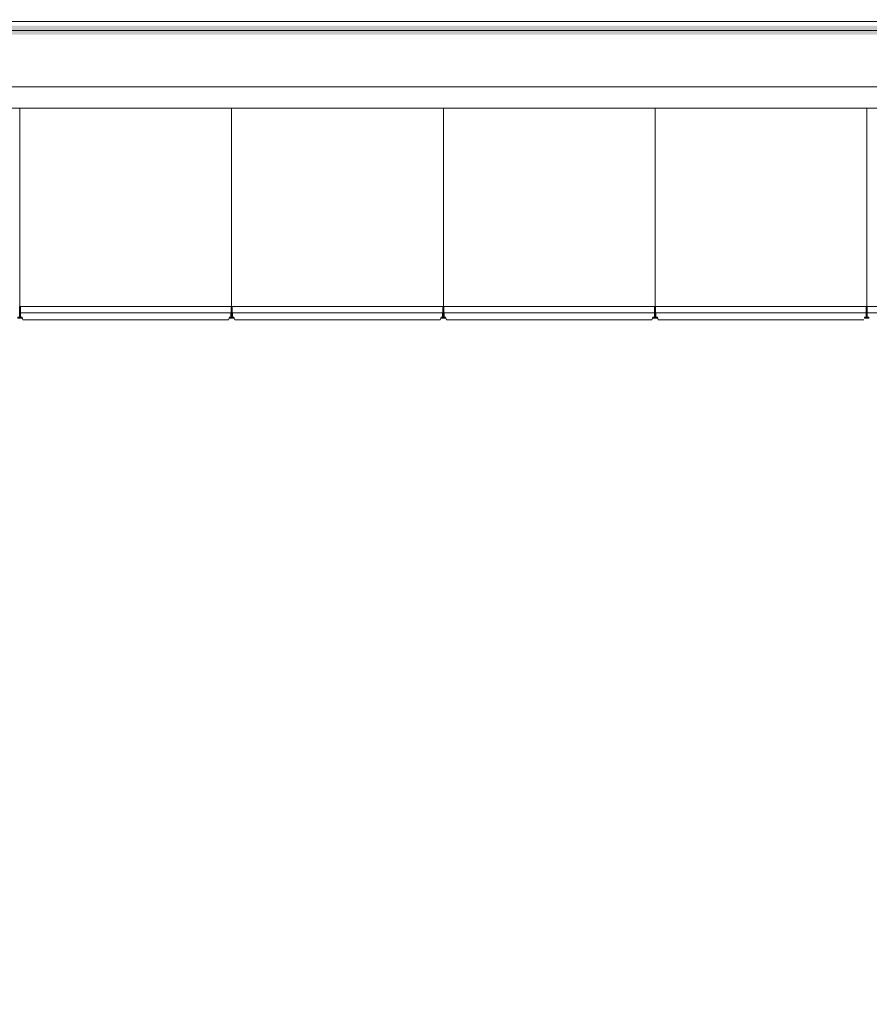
# Model space of a CAD drawing. Header units: millimetres. Extents: x -604189 to 881711, y -381903 to -7297.
# Tile 1024 of 1056: x -215386 to -212978, y -24103 to -21313. Entities that reach past the tile are written whole.
import ezdxf

# ---------------------------------------------------------------- set-up
doc = ezdxf.new("R2010")
doc.units = ezdxf.units.MM
doc.header["$LTSCALE"] = 100
doc.layers.add('2_gk', color=111, linetype='Continuous', lineweight=18)
doc.layers.add('4_detal', color=24, linetype='Continuous', lineweight=5)
doc.layers.add('OPIS', color=7, linetype='Continuous')

msp = doc.modelspace()

# ---------------------------------------------------------------- hatches: boundary and pattern name
at = {"layer": '4_detal'}
for points in [[(-215386.7, -22125.2), (-215386.7, -22155.2), (-215387.2, -22155.2), (-215389.7, -22155.2, 0.414214), (-215391.2, -22156.7), (-215391.2, -22158.2), (-215379.2, -22158.2), (-215379.2, -22156.7, 0.414214), (-215380.7, -22155.2), (-215383.2, -22155.2), (-215383.7, -22155.2), (-215383.7, -22125.2), (-215385.2, -22125.2)], [(-214786.7, -22125.2), (-214786.7, -22155.2), (-214787.2, -22155.2), (-214789.7, -22155.2, 0.414214), (-214791.2, -22156.7), (-214791.2, -22158.2), (-214779.2, -22158.2), (-214779.2, -22156.7, 0.414214), (-214780.7, -22155.2), (-214783.2, -22155.2), (-214783.7, -22155.2), (-214783.7, -22125.2), (-214785.2, -22125.2)], [(-214186.7, -22125.2), (-214186.7, -22155.2), (-214187.2, -22155.2), (-214189.7, -22155.2, 0.414214), (-214191.2, -22156.7), (-214191.2, -22158.2), (-214179.2, -22158.2), (-214179.2, -22156.7, 0.414214), (-214180.7, -22155.2), (-214183.2, -22155.2), (-214183.7, -22155.2), (-214183.7, -22125.2), (-214185.2, -22125.2)], [(-213586.7, -22125.2), (-213586.7, -22155.2), (-213587.2, -22155.2), (-213589.7, -22155.2, 0.414214), (-213591.2, -22156.7), (-213591.2, -22158.2), (-213579.2, -22158.2), (-213579.2, -22156.7, 0.414214), (-213580.7, -22155.2), (-213583.2, -22155.2), (-213583.7, -22155.2), (-213583.7, -22125.2), (-213585.2, -22125.2)], [(-212986.7, -22125.2), (-212986.7, -22155.2), (-212987.2, -22155.2), (-212989.7, -22155.2, 0.414214), (-212991.2, -22156.7), (-212991.2, -22158.2), (-212979.2, -22158.2), (-212979.2, -22156.7, 0.414214), (-212980.7, -22155.2), (-212983.2, -22155.2), (-212983.7, -22155.2), (-212983.7, -22125.2), (-212985.2, -22125.2)]]:
    msp.add_hatch(color=256, dxfattribs=at).paths.add_polyline_path(points)
at = {"layer": 'OPIS', "linetype": 'ByBlock', "lineweight": 5, "true_color": 0xf4ee51}
h = msp.add_hatch(dxfattribs=at)
h.set_pattern_fill('HONEY', color=41, scale=10)
h.set_pattern_definition([(0, (82519.571, 403865.543), (47.625, 27.4963064), [31.75, -63.5]), (120, (82519.571, 403865.543), (-47.6249999, 27.4963066), [31.75, -63.5]), (60, (82519.571, 403865.543), (1e-07, 54.9926131), [-63.5, 31.75])])
h.paths.add_polyline_path([(-205087.4, -20715), (-205125.2, -20715), (-205125.2, -20745), (-205125.2, -20765), (-205185.2, -20765), (-205185.2, -20775), (-205165.2, -20775), (-205165.2, -22175), (-205185.2, -22175), (-205185.2, -22373.2), (-205125.2, -22373.2), (-205125.2, -22393.2), (-204965.2, -22393.2), (-204965.2, -21742.7), (-204965.2, -20724.4)])
h.paths.add_polyline_path([(-204965.2, -23740.9), (-205125.2, -23733.2), (-205125.2, -23545), (-205125.2, -23575), (-205125.2, -23783.2), (-205165.2, -23793.2), (-205185.2, -23605), (-205165.2, -23605), (-205165.2, -25160), (-204965.2, -25348.2)])
h.paths.add_polyline_path([(-205090.2, -25348.2), (-205165.2, -25160), (-205170.2, -26473.2), (-205090.2, -26473.2)])
h.paths.add_polyline_path([(-205415.2, -25360), (-211465.2, -25360), (-211465.2, -25510), (-205410.2, -25484.8)])
h.paths.add_polyline_path([(-211465.2, -25360), (-217515.2, -25365), (-217520.2, -25484.8), (-211465.2, -25510)])
h.paths.add_polyline_path([(-217765.2, -23805), (-217745.2, -23805), (-217745.2, -23795), (-217847.9, -23769.3), (-217805.2, -23795), (-217805.2, -23745), (-217965.2, -23752.7), (-217965.2, -25348.2), (-217765.2, -25353.2)])
h.paths.add_polyline_path([(-217765.2, -25353.2), (-217850.2, -25348.2), (-217840.2, -26473.2), (-217765.2, -26473.2)])
h.paths.add_polyline_path([(-217765.2, -20775), (-217745.2, -20775), (-217745.2, -20765), (-217805.2, -20765), (-217805.2, -20715), (-217843, -20715), (-217965.2, -20724.4), (-217965.2, -22375.5), (-217805.2, -22373.2), (-217755.2, -22363.2), (-217765.2, -22185)])
h.paths.add_polyline_path([(-211465.2, -21330), (-217515.2, -21330), (-217515.2, -21355), (-211465.2, -21355)])
h.paths.add_polyline_path([(-217765.2, -17399.2), (-217965.2, -17409.7), (-217965.2, -18605), (-217805.2, -18605), (-217805.2, -18585), (-217745.2, -18585), (-217745.2, -18575), (-217765.2, -18575), (-217765.2, -18315), (-217765.2, -18315), (-217765.2, -18075)])
h.paths.add_polyline_path([(-217515.2, -17930), (-217587.7, -17930), (-217587.7, -18001.5), (-217640.2, -18001.5), (-217640.2, -18075), (-217515.2, -18075)])
h.paths.add_polyline_path([(-217640.2, -18001.5), (-217692.7, -18001.5), (-217692.7, -17930), (-217765.2, -17930), (-217765.2, -18075), (-217640.2, -18075)])
h.paths.add_polyline_path([(-217640.2, -17930), (-217692.7, -17930), (-217692.7, -18001.5), (-217640.2, -18001.5)], flags=17)
h.paths.add_polyline_path([(-217587.7, -17930), (-217640.2, -17930), (-217640.2, -18001.5), (-217587.7, -18001.5)], flags=17)
h.paths.add_polyline_path([(-214339.2, -17930), (-214759.8, -17930), (-214759.8, -17982.5), (-214964.8, -17982.5), (-214964.8, -17930), (-216505.1, -17930), (-216505.1, -17991.3), (-216855.1, -17991.3), (-216855.1, -17930), (-217515.2, -17930), (-217515.2, -18075), (-214339.2, -18075)])
h.paths.add_polyline_path([(-216505.1, -17930), (-216855.1, -17930), (-216855.1, -17991.3), (-216505.1, -17991.3)], flags=17)
h.paths.add_polyline_path([(-217088.2, -17785), (-217515.2, -17785), (-217515.2, -17930), (-216874.9, -17930)])
h.paths.add_polyline_path([(-217515.2, -17785), (-217567.7, -17785), (-217567.7, -17930), (-217515.2, -17930)])
h.paths.add_polyline_path([(-217567.7, -17785), (-217640.2, -17785), (-217640.2, -17858.5), (-217587.7, -17858.5), (-217587.7, -17930), (-217567.7, -17930)])
h.paths.add_polyline_path([(-217640.2, -17785), (-217712.7, -17785), (-217712.7, -17930), (-217692.7, -17930), (-217692.7, -17858.5), (-217640.2, -17858.5)])
h.paths.add_polyline_path([(-217712.7, -17785), (-217765.2, -17785), (-217765.2, -17930), (-217712.7, -17930)])
h.paths.add_polyline_path([(-216830.2, -17785), (-217088.2, -17785), (-216874.9, -17930), (-216855.1, -17930), (-216855.1, -17867.3), (-216709.2, -17867.3)])
h.paths.add_polyline_path([(-216500.8, -17785), (-216830.2, -17785), (-216709.2, -17867.3), (-216596, -17867.3)])
h.paths.add_polyline_path([(-216355.5, -17785), (-216500.8, -17785), (-216596, -17867.3), (-216505.1, -17867.3), (-216505.1, -17914.3)])
h.paths.add_polyline_path([(-215152.3, -17785), (-216355.5, -17785), (-216505.1, -17914.3), (-216505.1, -17930), (-214964.8, -17930), (-214964.8, -17921.9)])
h.paths.add_polyline_path([(-213105.8, -17785), (-214561.7, -17785), (-214728.4, -17930), (-212893.7, -17930)])
h.paths.add_polyline_path([(-214561.7, -17785), (-214706.4, -17785), (-214812.8, -17877.5), (-214759.8, -17877.5), (-214759.8, -17930), (-214728.4, -17930)])
h.paths.add_polyline_path([(-214706.4, -17785), (-214991.2, -17785), (-214864.5, -17877.5), (-214812.8, -17877.5)])
h.paths.add_polyline_path([(-214991.2, -17785), (-215152.3, -17785), (-214964.8, -17921.9), (-214964.8, -17877.5), (-214864.5, -17877.5)])
h.paths.add_polyline_path([(-214031.2, -17930), (-214185.2, -17930), (-214185.2, -18075), (-214031.2, -18075)])
h.paths.add_polyline_path([(-214185.2, -17930), (-214339.2, -17930), (-214339.2, -18075), (-214185.2, -18075)])
h.paths.add_polyline_path([(-214759.8, -17930), (-214964.8, -17930), (-214964.8, -17982.5), (-214759.8, -17982.5)], flags=17)
h.paths.add_polyline_path([(-214759.8, -17877.5), (-214812.8, -17877.5), (-214873.1, -17930), (-214759.8, -17930)])
h.paths.add_polyline_path([(-216505.1, -17867.3), (-216596, -17867.3), (-216668.5, -17930), (-216523.2, -17930), (-216505.1, -17914.3)])
h.paths.add_polyline_path([(-216709.2, -17867.3), (-216855.1, -17867.3), (-216855.1, -17930), (-216668.5, -17930), (-216645.8, -17910.4)])
h.paths.add_polyline_path([(-212868.9, -17930), (-214031.2, -17930), (-214031.2, -18075), (-211612.8, -18075), (-211612.8, -17930), (-212684.9, -17930), (-212684.9, -17982.5), (-212868.9, -17982.5)])
h.paths.add_polyline_path([(-211465.2, -17785), (-212521.8, -17785), (-212672.5, -17930), (-211465.2, -17930)])
h.paths.add_polyline_path([(-212658.8, -17785), (-212937.5, -17785), (-212802.2, -17877.5), (-212755, -17877.5)])
h.paths.add_polyline_path([(-212521.8, -17785), (-212658.8, -17785), (-212755, -17877.5), (-212684.9, -17877.5), (-212684.9, -17930), (-212672.5, -17930)])
h.paths.add_polyline_path([(-212937.5, -17785), (-213105.8, -17785), (-212893.7, -17930), (-212868.9, -17930), (-212868.9, -17877.5), (-212802.2, -17877.5)])
h.paths.add_polyline_path([(-212684.9, -17930), (-212868.9, -17930), (-212868.9, -17982.5), (-212684.9, -17982.5)], flags=17)
h.paths.add_polyline_path([(-212684.9, -17877.5), (-212755, -17877.5), (-212809.6, -17930), (-212684.9, -17930)])
h.paths.add_polyline_path([(-212774.6, -17896.3), (-212802.2, -17877.5), (-212868.9, -17877.5), (-212868.9, -17930), (-212809.6, -17930)])
h.paths.add_polyline_path([(-211465.2, -17931.3), (-211612.8, -17931.3), (-211612.8, -18073.7), (-211465.2, -18073.7)])
h.paths.add_polyline_path([(-211377.7, -17931.3), (-211465.2, -17931.3), (-211465.2, -18073.7), (-211377.7, -18073.7)])
h.paths.add_polyline_path([(-210064.8, -17930), (-210873.1, -17930), (-210873.1, -17982.5), (-211057.1, -17982.5), (-211057.1, -17930), (-211377.7, -17930), (-211377.7, -18075), (-210064.8, -18075)])
h.paths.add_polyline_path([(-211201.5, -17785), (-211465.2, -17785), (-211465.2, -17930), (-211062.3, -17930)])
h.paths.add_polyline_path([(-211069.8, -17785), (-211201.5, -17785), (-211062.3, -17930), (-211057.1, -17930), (-211057.1, -17877.5), (-210981.1, -17877.5)])
h.paths.add_polyline_path([(-210854.6, -17785), (-211069.8, -17785), (-210981.1, -17877.5), (-210945.1, -17877.5)])
h.paths.add_polyline_path([(-210721.6, -17785), (-210854.6, -17785), (-210945.1, -17877.5), (-210873.1, -17877.5), (-210873.1, -17930), (-210863.6, -17930)])
h.paths.add_polyline_path([(-209286.6, -17785), (-210721.6, -17785), (-210863.6, -17930), (-209153.6, -17930)])
h.paths.add_polyline_path([(-210873.1, -17877.5), (-210945.1, -17877.5), (-210996.5, -17930), (-210873.1, -17930)])
h.paths.add_polyline_path([(-210873.1, -17930), (-211057.1, -17930), (-211057.1, -17982.5), (-210873.1, -17982.5)], flags=17)
h.paths.add_polyline_path([(-210963.3, -17896), (-210981.1, -17877.5), (-211057.1, -17877.5), (-211057.1, -17930), (-210996.5, -17930)])
h.paths.add_polyline_path([(-207178.6, -17785), (-208818.1, -17785), (-208936.7, -17907.4), (-208936.7, -17930), (-207086.2, -17930), (-207086.2, -17888.3)])
h.paths.add_polyline_path([(-207086.2, -17930), (-208805.2, -17930), (-208805.2, -17940.5), (-208682.7, -17940.5), (-208682.7, -18064.5), (-208805.2, -18064.5), (-208805.2, -18075), (-205415.2, -18075), (-205415.2, -17930), (-206778.2, -17930), (-206778.2, -17994.7), (-207086.2, -17994.7)])
h.paths.add_polyline_path([(-208682.7, -17940.5), (-208805.2, -17940.5), (-208805.2, -18064.5), (-208682.7, -18064.5)], flags=17)
h.paths.add_polyline_path([(-208805.2, -17940.5), (-208927.7, -17940.5), (-208927.7, -18064.5), (-208805.2, -18064.5)], flags=17)
h.paths.add_polyline_path([(-208927.7, -17940.5), (-208805.2, -17940.5), (-208805.2, -17930), (-208936.7, -17930), (-208936.7, -17996), (-209141.7, -17996), (-209141.7, -17930), (-210064.8, -17930), (-210064.8, -18075), (-208805.2, -18075), (-208805.2, -18064.5), (-208927.7, -18064.5)])
h.paths.add_polyline_path([(-208950.4, -17785), (-209157.7, -17785), (-209085.3, -17864), (-209026.9, -17864)])
h.paths.add_polyline_path([(-209157.7, -17785), (-209286.6, -17785), (-209153.6, -17930), (-209141.7, -17930), (-209141.7, -17864), (-209085.3, -17864)])
h.paths.add_polyline_path([(-208818.1, -17785), (-208950.4, -17785), (-209026.9, -17864), (-208936.7, -17864), (-208936.7, -17907.4)])
h.paths.add_polyline_path([(-208936.7, -17864), (-209026.9, -17864), (-209056.9, -17894.9), (-209024.8, -17930), (-208958.6, -17930), (-208936.7, -17907.4)])
h.paths.add_polyline_path([(-209056.9, -17894.9), (-209085.3, -17864), (-209141.7, -17864), (-209141.7, -17930), (-209024.8, -17930)])
h.paths.add_polyline_path([(-208936.7, -17930), (-209141.7, -17930), (-209141.7, -17996), (-208936.7, -17996)], flags=17)
h.paths.add_polyline_path([(-205415.2, -17785), (-206632.1, -17785), (-206778.2, -17901.1), (-206778.2, -17930), (-205415.2, -17930)])
h.paths.add_polyline_path([(-206632.1, -17785), (-206784.8, -17785), (-206866.3, -17849.7), (-206778.2, -17849.7), (-206778.2, -17901.1)])
h.paths.add_polyline_path([(-206784.8, -17785), (-207051.2, -17785), (-206993.3, -17849.7), (-206866.3, -17849.7)])
h.paths.add_polyline_path([(-207051.2, -17785), (-207178.6, -17785), (-207086.2, -17888.3), (-207086.2, -17849.7), (-206993.3, -17849.7)])
h.paths.add_polyline_path([(-206993.3, -17849.7), (-207086.2, -17849.7), (-207086.2, -17888.3), (-207048.9, -17930), (-206921.5, -17930), (-206940.5, -17908.7)])
h.paths.add_polyline_path([(-206778.2, -17849.7), (-206866.3, -17849.7), (-206940.5, -17908.7), (-206921.5, -17930), (-206814.6, -17930), (-206778.2, -17901.1)])
h.paths.add_polyline_path([(-206778.2, -17930), (-207086.2, -17930), (-207086.2, -17994.7), (-206778.2, -17994.7)], flags=17)
h.paths.add_polyline_path([(-204985, -16405.2), (-204985, -16255.2), (-205165.2, -16255.2), (-205165.2, -18575), (-205185.2, -18575), (-205185.2, -18585), (-205125.2, -18585), (-205125.2, -18605), (-204965.2, -18605), (-204965.2, -18142.7), (-204965.2, -16405.2)])
h.paths.add_polyline_path([(-205415.2, -16255.2), (-205503.3, -16255.2), (-205503.3, -16521.3), (-205415.2, -16516.7)])

# ---------------------------------------------------------------- linework, layer by layer
at = {"layer": '2_gk', "color": 0, "lineweight": 20}
for points in [[(-211465.2, -21343.2), (-217575.2, -21343.2), (-217575.2, -21563.2)], [(-211465.2, -21503.2), (-217575.2, -21503.2)], [(-211465.2, -21563.2), (-217575.2, -21563.2)]]:
    msp.add_lwpolyline(points, dxfattribs=at)
at = {"layer": '2_gk'}
for points in [[(-215378.7, -22155.2), (-215383.2, -22155.2)], [(-215378.7, -22155.2), (-215376.6, -22163.2)], [(-214793.9, -22163.2), (-215376.6, -22163.2)], [(-214791.7, -22155.2), (-214793.9, -22163.2)], [(-214791.7, -22155.2), (-214787.2, -22155.2)], [(-214778.7, -22155.2), (-214783.2, -22155.2)], [(-214778.7, -22155.2), (-214776.6, -22163.2)], [(-214776.6, -22163.2), (-214193.9, -22163.2)], [(-214191.7, -22155.2), (-214193.9, -22163.2)], [(-214191.7, -22155.2), (-214187.2, -22155.2)], [(-214178.7, -22155.2), (-214183.2, -22155.2)], [(-214178.7, -22155.2), (-214176.6, -22163.2)], [(-213593.9, -22163.2), (-214176.6, -22163.2)], [(-213591.7, -22155.2), (-213593.9, -22163.2)], [(-213591.7, -22155.2), (-213587.2, -22155.2)], [(-213578.7, -22155.2), (-213583.2, -22155.2)], [(-213578.7, -22155.2), (-213576.6, -22163.2)], [(-212993.9, -22163.2), (-213576.6, -22163.2)], [(-212993.9, -22163.2), (-213576.6, -22163.2)]]:
    msp.add_lwpolyline(points, dxfattribs=at)
at = {"layer": '4_detal', "color": 1, "ltscale": 0.5}
for points in [[(-215385.2, -22125.2), (-215385.2, -21563.2)], [(-214785.2, -22125.2), (-214785.2, -21563.2)], [(-214185.2, -22125.2), (-214185.2, -21563.2)], [(-213585.2, -22125.2), (-213585.2, -21563.2)], [(-212985.2, -22125.2), (-212985.2, -21563.2)]]:
    msp.add_lwpolyline(points, dxfattribs=at)
at = {"layer": '4_detal'}
for points in [[(-215386.7, -22125.2), (-215386.7, -22155.2), (-215389.7, -22155.2, 0.414214), (-215391.2, -22156.7), (-215391.2, -22158.2), (-215379.2, -22158.2), (-215379.2, -22156.7, 0.414214), (-215380.7, -22155.2), (-215383.7, -22155.2), (-215383.7, -22125.2), (-215386.7, -22125.2)], [(-214786.7, -22125.2), (-214786.7, -22155.2), (-214789.7, -22155.2, 0.414214), (-214791.2, -22156.7), (-214791.2, -22158.2), (-214779.2, -22158.2), (-214779.2, -22156.7, 0.414214), (-214780.7, -22155.2), (-214783.7, -22155.2), (-214783.7, -22125.2), (-214786.7, -22125.2)], [(-214186.7, -22125.2), (-214186.7, -22155.2), (-214189.7, -22155.2, 0.414214), (-214191.2, -22156.7), (-214191.2, -22158.2), (-214179.2, -22158.2), (-214179.2, -22156.7, 0.414214), (-214180.7, -22155.2), (-214183.7, -22155.2), (-214183.7, -22125.2), (-214186.7, -22125.2)], [(-213586.7, -22125.2), (-213586.7, -22155.2), (-213589.7, -22155.2, 0.414214), (-213591.2, -22156.7), (-213591.2, -22158.2), (-213579.2, -22158.2), (-213579.2, -22156.7, 0.414214), (-213580.7, -22155.2), (-213583.7, -22155.2), (-213583.7, -22125.2), (-213586.7, -22125.2)], [(-212986.7, -22125.2), (-212986.7, -22155.2), (-212989.7, -22155.2, 0.414214), (-212991.2, -22156.7), (-212991.2, -22158.2), (-212979.2, -22158.2), (-212979.2, -22156.7, 0.414214), (-212980.7, -22155.2), (-212983.7, -22155.2), (-212983.7, -22125.2), (-212986.7, -22125.2)]]:
    msp.add_lwpolyline(points, format="xyb", dxfattribs=at)
for points in [[(-215383.7, -22125.2), (-214786.7, -22125.2), (-214786.7, -22143.2)], [(-215383.7, -22143.2), (-214786.7, -22143.2)], [(-215383.2, -22155.2), (-215383.2, -22143.2)], [(-214787.2, -22155.2), (-214787.2, -22143.2)], [(-214186.7, -22125.2), (-214783.7, -22125.2), (-214783.7, -22143.2)], [(-214186.7, -22143.2), (-214783.7, -22143.2)], [(-214783.2, -22155.2), (-214783.2, -22143.2)], [(-214187.2, -22155.2), (-214187.2, -22143.2)], [(-214183.7, -22125.2), (-213586.7, -22125.2), (-213586.7, -22143.2)], [(-214183.7, -22143.2), (-213586.7, -22143.2)], [(-214183.2, -22155.2), (-214183.2, -22143.2)], [(-213587.2, -22155.2), (-213587.2, -22143.2)], [(-213583.7, -22125.2), (-212986.7, -22125.2), (-212986.7, -22143.2)], [(-213583.7, -22143.2), (-212986.7, -22143.2)], [(-213583.2, -22155.2), (-213583.2, -22143.2)], [(-211465.2, -22125.2), (-212983.7, -22125.2), (-212983.7, -22143.2)], [(-212386.7, -22143.2), (-212983.7, -22143.2)]]:
    msp.add_lwpolyline(points, dxfattribs=at)
at = {"layer": 'OPIS', "color": 0, "linetype": 'ByBlock', "lineweight": 20}
for p, q in [((-217515.2, -21318.2), (-211465.2, -21318.2)), ((-217575.2, -21343.2), (-211465.2, -21343.2))]:
    msp.add_line(p, q, dxfattribs=at)

doc.saveas('drawing.dxf')
